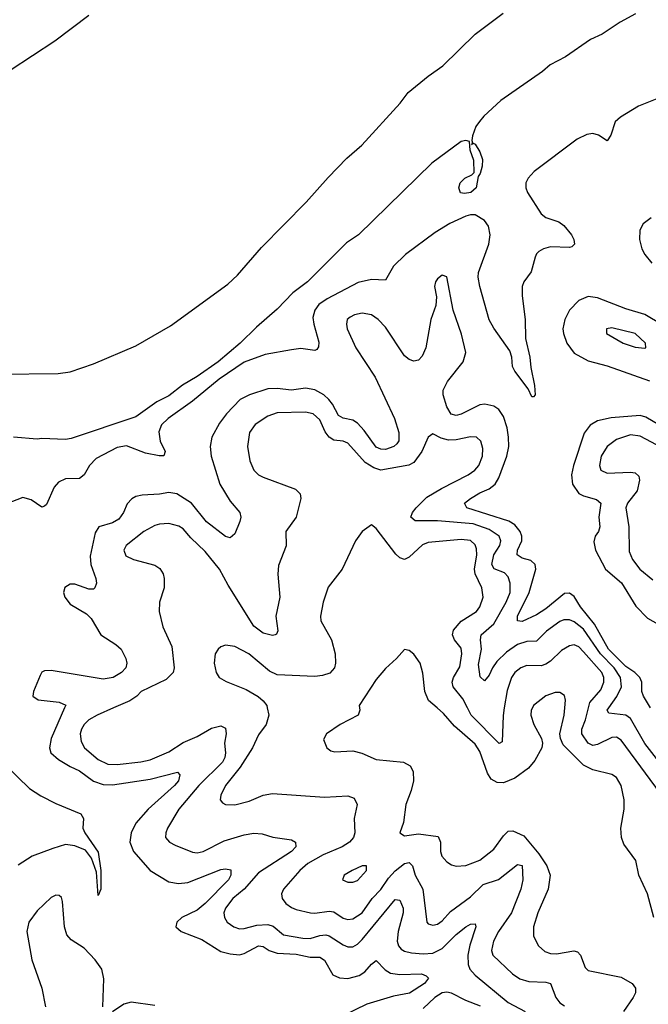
# Model space of a CAD drawing. Header units: inches. Extents: x 1843162 to 1959474, y 907081 to 1016326.
# Tile 649 of 656: x 1926736 to 1929405, y 1008741 to 1012924. Entities that reach past the tile are written whole.
import ezdxf

# ---------------------------------------------------------------- set-up
doc = ezdxf.new("R2010")
doc.units = ezdxf.units.IN
doc.header["$MEASUREMENT"] = 0
doc.layers.add('B9020', color=7, linetype='Continuous')
doc.layers.add('B9021', color=7, linetype='Continuous')

msp = doc.modelspace()

# ---------------------------------------------------------------- linework, layer by layer
at = {"layer": 'B9020', "color": 5}
for points, elevation in [([(1926926.7, 1010000), (1926869.5, 1009870), (1926862.1, 1009830), (1926868.7, 1009810), (1926900.9, 1009780.9), (1926950, 1009751.1), (1926990, 1009733.1), (1927050, 1009689.6), (1927090, 1009674.8), (1927130, 1009673.7), (1927290, 1009697.8), (1927406.6, 1009726.6), (1927416.5, 1009716.5), (1927410.1, 1009690), (1927393.9, 1009670), (1927281.8, 1009570), (1927229.6, 1009510), (1927209.1, 1009470), (1927204.5, 1009430), (1927219.3, 1009390), (1927290, 1009309.2), (1927370, 1009260.7), (1927410, 1009254.5), (1927450, 1009258.6), (1927590, 1009314), (1927610, 1009317.3), (1927632.5, 1009312.5), (1927633.1, 1009290), (1927622.1, 1009270), (1927523.4, 1009170), (1927490, 1009141.7), (1927424.7, 1009110), (1927403.2, 1009090), (1927399.6, 1009070), (1927422.3, 1009050), (1927510, 1009017), (1927590, 1008965.1), (1927630, 1008955), (1927670, 1008951.9), (1927690, 1008956.6), (1927750, 1008989.2), (1927770, 1008986.4), (1927795, 1008970), (1927830, 1008958.7), (1927910, 1008953.7), (1927970, 1008941.3), (1928010, 1008940.8), (1928030, 1008929.3), (1928066.3, 1008866.3), (1928093.9, 1008853.9), (1928130, 1008851.1), (1928177.1, 1008862.9), (1928201, 1008879), (1928230, 1008912.3), (1928250, 1008927.6), (1928287.3, 1008887.3), (1928310, 1008874), (1928350, 1008867.8), (1928442.8, 1008870), (1928462.6, 1008862.6), (1928472.5, 1008852.5), (1928455, 1008830), (1928391.3, 1008788.7), (1928323.8, 1008776.2), (1928210, 1008741.4), (1928108.3, 1008691.7)], 420), ([(1927134.5, 1010000), (1927065, 1009970), (1927030.2, 1009950), (1927010.2, 1009930), (1926998, 1009910), (1926993.4, 1009890), (1926997.5, 1009857.5), (1927011, 1009830), (1927070, 1009781.5), (1927110, 1009761.5), (1927150, 1009759.3), (1927250, 1009770.5), (1927290, 1009779.9), (1927370, 1009813.6), (1927430, 1009852.8), (1927490, 1009879.1), (1927550, 1009913.9), (1927590, 1009924.4), (1927610, 1009913.7), (1927612.4, 1009890), (1927606.3, 1009850), (1927610.6, 1009810), (1927607.6, 1009790), (1927597.7, 1009770), (1927496.2, 1009670), (1927412.3, 1009570), (1927363.9, 1009490), (1927356.1, 1009470), (1927354.9, 1009450), (1927372.2, 1009430), (1927396.8, 1009416.8), (1927470, 1009386.8), (1927490, 1009384.8), (1927514.7, 1009390), (1927604.5, 1009435.5), (1927690, 1009460.7), (1927730, 1009467.8), (1927765.5, 1009465.5), (1927811.4, 1009451.4), (1927890, 1009439.2), (1927906.7, 1009430), (1927908, 1009410), (1927890.2, 1009390), (1927750, 1009299.1), (1927689.2, 1009230.8), (1927641.7, 1009190), (1927609.5, 1009150), (1927603, 1009130), (1927605.4, 1009110), (1927617.6, 1009090), (1927645.7, 1009070), (1927670, 1009062.1), (1927690, 1009062.6), (1927742.8, 1009077.2), (1927790, 1009080.3), (1927812.8, 1009072.8), (1927856.8, 1009036.8), (1927937.9, 1009022.1), (1927970, 1009021), (1928010, 1009034), (1928035.9, 1009035.9), (1928050, 1009032), (1928110, 1008994), (1928130, 1008985.9), (1928150, 1008985.5), (1928170, 1008996.1), (1928190, 1009016.1), (1928330, 1009185.8), (1928350, 1009183.6), (1928364.3, 1009150), (1928364.8, 1009130), (1928343.8, 1009050), (1928339.1, 1009010), (1928344.1, 1008990), (1928355.7, 1008975.7), (1928370, 1008966.5), (1928399.1, 1008959.1), (1928450, 1008955.1), (1928490, 1008958.9), (1928530, 1008978.8), (1928590, 1009038.2), (1928630, 1009070.1), (1928650, 1009081.3), (1928670, 1009082.8), (1928672.6, 1009070), (1928647, 1008993), (1928638.5, 1008950), (1928639.9, 1008910), (1928647.5, 1008890), (1928670, 1008864.8), (1928810, 1008749.2), (1928883.1, 1008710)], 440), ([(1927787.2, 1010000), (1927793.8, 1009970), (1927783.2, 1009930), (1927750, 1009885.7), (1927724.8, 1009830), (1927672.2, 1009747.8), (1927610.1, 1009670), (1927590.2, 1009630), (1927587.9, 1009610), (1927596.9, 1009596.9), (1927610, 1009589.2), (1927650, 1009588.6), (1927710, 1009604.4), (1927770, 1009630.2), (1927810, 1009637.2), (1928030, 1009621), (1928130, 1009626.9), (1928156.3, 1009616.3), (1928168.9, 1009590), (1928156.5, 1009530), (1928159.8, 1009470), (1928153.4, 1009450), (1928136.8, 1009430), (1928105.5, 1009410), (1928024.2, 1009375.8), (1927960.1, 1009339.9), (1927925, 1009310), (1927856.1, 1009230), (1927847.8, 1009210), (1927850.3, 1009190), (1927866, 1009170), (1927890, 1009152.4), (1927910, 1009143.2), (1927971.3, 1009130), (1927990, 1009128.2), (1928050, 1009136.6), (1928070, 1009134.4), (1928110, 1009107.5), (1928130, 1009101.4), (1928150, 1009104.6), (1928190.5, 1009130), (1928232.7, 1009190), (1928270, 1009228.2), (1928302.8, 1009277.2), (1928330, 1009307.9), (1928370, 1009339.5), (1928390, 1009343.5), (1928403.5, 1009330), (1928415.1, 1009290), (1928447.2, 1009230), (1928464.7, 1009090), (1928470, 1009083.6), (1928490, 1009077.6), (1928510, 1009081.5), (1928530, 1009096.2), (1928565.3, 1009134.7), (1928650, 1009197.4), (1928704.5, 1009250), (1928768.5, 1009271.5), (1928850, 1009334.6), (1928870, 1009330.6), (1928873, 1009270), (1928864.4, 1009230), (1928824.2, 1009130), (1928769.1, 1009050), (1928747.9, 1009010), (1928739.4, 1008970), (1928745.6, 1008950), (1928829.3, 1008870), (1928860.3, 1008850), (1928897.7, 1008837.7), (1928970, 1008835.3), (1928990.1, 1008830.1), (1929012.6, 1008770), (1929030, 1008747.8), (1929050, 1008734.2)], 460), ([(1928179.2, 1010000), (1928180.5, 1009990), (1928174, 1009970), (1928097.3, 1009930), (1928038.8, 1009890), (1928026.4, 1009866.4), (1928041, 1009830), (1928057.3, 1009817.3), (1928073.7, 1009813.7), (1928150, 1009818.3), (1928188.2, 1009808.2), (1928250, 1009781.5), (1928366, 1009770), (1928394.5, 1009754.5), (1928407.1, 1009730), (1928408.4, 1009690), (1928398.9, 1009650), (1928375.9, 1009590), (1928366.5, 1009513.5), (1928350.5, 1009470), (1928370, 1009457), (1928430, 1009465.8), (1928513.3, 1009453.3), (1928523.2, 1009430), (1928522.9, 1009390), (1928529.2, 1009370), (1928550, 1009346), (1928570, 1009332.9), (1928590, 1009327.9), (1928630, 1009331.3), (1928690, 1009353.6), (1928750, 1009399.7), (1928790, 1009456.9), (1928810, 1009476.3), (1928830, 1009478), (1928877.3, 1009457.3), (1928941, 1009381), (1928973.7, 1009330), (1928988.4, 1009290), (1928979.5, 1009230), (1928935.5, 1009130), (1928917.5, 1009070), (1928918, 1009030), (1928939.6, 1008990), (1928966.1, 1008966.1), (1928990, 1008956.6), (1929015.2, 1008955.2), (1929088.5, 1008968.5), (1929104, 1008964), (1929117.5, 1008950), (1929137.1, 1008897.1), (1929150, 1008884.9), (1929290, 1008856.1), (1929336.5, 1008830), (1929351.2, 1008810), (1929350.2, 1008790), (1929340.6, 1008770), (1929299.3, 1008710)], 480), ([(1928913.2, 1010000), (1928908.2, 1009990), (1928906.2, 1009970), (1928918.5, 1009930), (1928951.5, 1009870), (1928955.5, 1009850), (1928953, 1009830), (1928923.9, 1009776.1), (1928896.3, 1009743.7), (1928838.6, 1009701.4), (1928790, 1009681.6), (1928763, 1009683), (1928737.6, 1009697.6), (1928722.3, 1009722.3), (1928690, 1009814.7), (1928670, 1009846), (1928582, 1009922), (1928535.8, 1009975.8), (1928508.1, 1010000)], 480), ([(1928793.8, 1010000), (1928788.6, 1009968.6), (1928784.4, 1009855.6), (1928771.6, 1009848.5), (1928652.8, 1009970), (1928637.6, 1010000)], 460), ([(1929429, 1009110), (1929401.8, 1009210), (1929365.2, 1009290), (1929351.7, 1009351.7), (1929302, 1009422), (1929290.9, 1009450), (1929288.3, 1009490), (1929302.9, 1009570), (1929303.2, 1009610), (1929290.5, 1009670.5), (1929270, 1009704), (1929250, 1009717.8), (1929170, 1009737.2), (1929130, 1009756.3), (1929043.8, 1009843.8), (1929032.3, 1009870), (1929029.8, 1009890), (1929048.1, 1009970), (1929050.4, 1010000)], 480), ([(1929476.5, 1009610), (1929290, 1009863.7), (1929270, 1009875.7), (1929250, 1009873.9), (1929190, 1009844.6), (1929170, 1009840.2), (1929150, 1009851.1), (1929123.4, 1009890), (1929122.3, 1009910), (1929138.1, 1009950), (1929151.4, 1010000)], 460), ([(1929490, 1009722.1), (1929390, 1009848.7), (1929330, 1009954.9), (1929309.9, 1009969.9), (1929237.4, 1009977.4), (1929229.9, 1009990), (1929237, 1010000)], 440), ([(1926676.4, 1009756.4), (1926777.4, 1009657.4), (1926826.3, 1009626.3), (1926890, 1009594), (1926995.8, 1009550), (1927007.2, 1009530), (1927004.5, 1009490), (1927013.2, 1009470), (1927070, 1009388), (1927080.9, 1009310), (1927080.5, 1009230), (1927070, 1009204), (1927062.9, 1009302.9), (1927041.5, 1009361.5), (1927015.3, 1009395.3), (1926970, 1009414.6), (1926930, 1009419.3), (1926876.7, 1009403.3), (1926789.2, 1009370.8), (1926730, 1009332.7)], 380), ([(1927089.9, 1008730.1), (1927093.9, 1008850), (1927085.1, 1008890), (1927057, 1008930), (1927010, 1008979.2), (1926954.9, 1009014.9), (1926935.7, 1009035.7), (1926926, 1009070), (1926918.3, 1009178.3), (1926914.2, 1009194.2), (1926903.5, 1009203.5), (1926890, 1009205.3), (1926870, 1009194.5), (1926810, 1009138.5), (1926775.7, 1009090), (1926765.9, 1009050), (1926788.2, 1008930), (1926830.1, 1008810.1), (1926845.1, 1008730)], 420), ([(1928692.7, 1008732.7), (1928630, 1008757.5), (1928570, 1008788.4), (1928550, 1008792.6), (1928530, 1008790.3), (1928498.3, 1008770), (1928450, 1008723.6)], 440), ([(1927310, 1008736.4), (1927210, 1008749.5), (1927177.7, 1008742.3), (1927130, 1008708.6)], 420)]:
    msp.add_lwpolyline(points, dxfattribs=dict(at, elevation=elevation))
at = {"layer": 'B9020', "color": 5, "elevation": 480}
msp.add_lwpolyline([(1928190, 1009329.3), (1928147.7, 1009310), (1928114, 1009290), (1928107.3, 1009270), (1928130, 1009260.4), (1928150, 1009260.3), (1928170, 1009267.7), (1928209.3, 1009310), (1928208.7, 1009328.7)], close=True, dxfattribs=at)
at = {"layer": 'B9021', "color": 5}
for points, elevation in [([(1926650, 1011418.6), (1926899.7, 1011420.3), (1926950, 1011427.6), (1927050, 1011461.9), (1927230, 1011537.8), (1927376.2, 1011623.8), (1927619.7, 1011800.3), (1927660.9, 1011839.1), (1927763.4, 1011956.6), (1927951.9, 1012148.1), (1928046.3, 1012253.7), (1928125, 1012335), (1928188.4, 1012390), (1928351.2, 1012568.8), (1928385.5, 1012614.5), (1928470, 1012684.5), (1928532.6, 1012727.4), (1928670, 1012862.7), (1928788.6, 1012951.4)], 360), ([(1929351.5, 1012948.5), (1929286.4, 1012913.6), (1929210, 1012862.2), (1929160.4, 1012839.6), (1929053.4, 1012766.6), (1928988.6, 1012731.4), (1928956.2, 1012703.8), (1928779.2, 1012580.8), (1928706.2, 1012513.8), (1928688.1, 1012491.9), (1928673.5, 1012470), (1928659.2, 1012430), (1928655.5, 1012410), (1928658.8, 1012401.2), (1928654, 1012394), (1928661.2, 1012398.8), (1928670, 1012395.5), (1928690, 1012362), (1928700.7, 1012330), (1928699.2, 1012300.8), (1928691.6, 1012270), (1928682.3, 1012257.7), (1928673.7, 1012210), (1928651.3, 1012190), (1928624.7, 1012184.7), (1928607.7, 1012187.7), (1928600.3, 1012210), (1928607, 1012230), (1928625.8, 1012250), (1928655.7, 1012264.3), (1928665.3, 1012274.7), (1928665, 1012325), (1928648.9, 1012370), (1928645.8, 1012405.8), (1928631, 1012411), (1928610, 1012406.5), (1928485.8, 1012314.2), (1928174.3, 1012010), (1928124.5, 1011975.5), (1927958.8, 1011810), (1927896.1, 1011763.9), (1927830, 1011693.6), (1927742.1, 1011617.9), (1927673, 1011550), (1927578.3, 1011470), (1927490, 1011408.3), (1927428.1, 1011371.9), (1927370, 1011326.1), (1927318.9, 1011301.1), (1927230, 1011236.1), (1926955.4, 1011144.6), (1926930, 1011141), (1926830, 1011144.9), (1926810, 1011142), (1926710, 1011151)], 360), ([(1926695.6, 1012710), (1926886, 1012834), (1927030, 1012942.7)], 380), ([(1929448.2, 1012590), (1929363.4, 1012556.6), (1929286.9, 1012510), (1929264.5, 1012490), (1929246.7, 1012433.3), (1929230.2, 1012409.8), (1929193.6, 1012433.6), (1929170, 1012439.6), (1929144.4, 1012435.6), (1929103.2, 1012416.8), (1928921.2, 1012278.8), (1928894.5, 1012250), (1928885.8, 1012230), (1928885.9, 1012210), (1928892.5, 1012190), (1928950, 1012099), (1928970, 1012083.9), (1929024.7, 1012064.7), (1929046.3, 1012050), (1929079.5, 1012010), (1929089.3, 1011990), (1929091.9, 1011970), (1929081.2, 1011958.8), (1929070, 1011956.2), (1928990, 1011958.6), (1928959.6, 1011950), (1928940.9, 1011939.1), (1928930.5, 1011929.5), (1928924.5, 1011915.5), (1928907.4, 1011852.6), (1928876.3, 1011810), (1928869.6, 1011790.4), (1928869.2, 1011750), (1928881.7, 1011650), (1928883.4, 1011570), (1928902.9, 1011490), (1928906.4, 1011446.4), (1928922.4, 1011370), (1928924.9, 1011330), (1928918, 1011322), (1928910, 1011321.3), (1928895.4, 1011355.4), (1928838.3, 1011430), (1928828.5, 1011450), (1928825.4, 1011490), (1928817, 1011517), (1928750, 1011612.7), (1928730, 1011649.1), (1928690, 1011790), (1928682.8, 1011830), (1928684.5, 1011850), (1928728.5, 1011970), (1928733.7, 1012010), (1928727.1, 1012047.1), (1928709.9, 1012070), (1928670, 1012094.2), (1928650, 1012094.8), (1928630, 1012088.7), (1928562.6, 1012057.4), (1928499.8, 1012020.2), (1928374.2, 1011925.8), (1928323.6, 1011876.4), (1928290, 1011816.8), (1928230, 1011819.5), (1928173.3, 1011806.7), (1928042.1, 1011737.9), (1928006.8, 1011713.2), (1927988.7, 1011690), (1927981.4, 1011658.6), (1927984.6, 1011630), (1928006.1, 1011553.9), (1928005.5, 1011534.5), (1927998, 1011522), (1927990, 1011517.8), (1927930, 1011526.8), (1927890, 1011520.8), (1927779.1, 1011500.9), (1927690, 1011468.8), (1927582.7, 1011397.3), (1927470, 1011303.4), (1927367.1, 1011230), (1927337.9, 1011202.1), (1927327.2, 1011172.8), (1927332.7, 1011132.7), (1927353.5, 1011090), (1927348.6, 1011071.4), (1927329.1, 1011070.9), (1927270, 1011081.7), (1927190, 1011113.5), (1927150, 1011106.6), (1927060.2, 1011059.8), (1927032.2, 1011030), (1927010, 1010990.9), (1926990, 1010975.2), (1926930, 1010972.8), (1926901.2, 1010958.8), (1926882.4, 1010937.6), (1926850, 1010864.2), (1926842.2, 1010857.8), (1926830, 1010852.9), (1926784.8, 1010884.8), (1926750, 1010894.1), (1926610, 1010839.9)], 380), ([(1929417.6, 1012082.4), (1929383.6, 1012056.4), (1929369.2, 1012030), (1929367.8, 1011990), (1929378.1, 1011950), (1929390, 1011926), (1929419.8, 1011890)], 420), ([(1929415.1, 1010000), (1929385.4, 1010050), (1929378, 1010070), (1929377.1, 1010110), (1929368.8, 1010130), (1929348.2, 1010150), (1929310, 1010175.7), (1929236.2, 1010250), (1929176.1, 1010356.1), (1929117.8, 1010430), (1929090, 1010473.8), (1929070, 1010487), (1929050, 1010485.8), (1928970, 1010420.9), (1928930, 1010395.6), (1928870, 1010366.6), (1928849.4, 1010369.4), (1928849.9, 1010390), (1928898.8, 1010490), (1928927.3, 1010590), (1928925.2, 1010610), (1928906.9, 1010626.9), (1928870, 1010636.6), (1928848, 1010650), (1928850.4, 1010670), (1928868.4, 1010710), (1928868.4, 1010730), (1928860.9, 1010750), (1928838.6, 1010778.6), (1928813.2, 1010793.2), (1928634.7, 1010850), (1928625.4, 1010870), (1928649.7, 1010890), (1928690, 1010914.1), (1928730, 1010930.7), (1928755.3, 1010950), (1928770, 1010977.6), (1928804.6, 1011070), (1928812.5, 1011110), (1928811.3, 1011150), (1928805.4, 1011190), (1928790, 1011238.2), (1928770, 1011267.4), (1928750, 1011281.9), (1928710.8, 1011290.8), (1928690, 1011287.9), (1928610, 1011248.5), (1928590, 1011242.9), (1928568.5, 1011248.5), (1928550, 1011279.8), (1928534.7, 1011330), (1928534.9, 1011350), (1928553.2, 1011386.8), (1928618.7, 1011470), (1928630.4, 1011510), (1928612, 1011588), (1928576.1, 1011690), (1928550, 1011831.5), (1928530, 1011838.5), (1928510, 1011823.5), (1928502, 1011810), (1928497.8, 1011790), (1928506.3, 1011746.3), (1928503.6, 1011710), (1928482.5, 1011650), (1928460.5, 1011530), (1928445.1, 1011494.9), (1928430, 1011477.9), (1928410, 1011473.3), (1928390, 1011480.1), (1928370, 1011496.4), (1928290, 1011616.9), (1928257.7, 1011650), (1928230, 1011670.4), (1928190, 1011677), (1928158, 1011670), (1928139.5, 1011660.5), (1928126.8, 1011650), (1928123.6, 1011630), (1928127.3, 1011610), (1928163.4, 1011530), (1928245.1, 1011405.1), (1928328, 1011230), (1928346.6, 1011170), (1928345.6, 1011134.4), (1928338.1, 1011121.9), (1928324.6, 1011110), (1928290, 1011098.6), (1928270, 1011099.6), (1928250, 1011108.1), (1928198.6, 1011178.6), (1928170, 1011209.4), (1928150, 1011222), (1928110, 1011231), (1928090, 1011242.6), (1928064.7, 1011290), (1928049, 1011310), (1928027.5, 1011330), (1927990, 1011352), (1927950, 1011358.1), (1927890, 1011349.9), (1927830, 1011357.5), (1927790, 1011355.1), (1927711.4, 1011330), (1927671.8, 1011310), (1927614.1, 1011250), (1927584.3, 1011210), (1927551.9, 1011150), (1927544.3, 1011110), (1927549.6, 1011070), (1927585.4, 1010950), (1927630, 1010878.3), (1927671.6, 1010830), (1927675.8, 1010810), (1927671.6, 1010791.5), (1927650, 1010739.3), (1927630, 1010722.4), (1927610, 1010727.7), (1927529, 1010790), (1927465.4, 1010870), (1927404, 1010910), (1927370, 1010915.2), (1927330, 1010908), (1927255.6, 1010904.4), (1927230, 1010898.4), (1927211.7, 1010888.3), (1927193.1, 1010866.9), (1927177.5, 1010830), (1927157.5, 1010802.5), (1927130, 1010786.8), (1927071.7, 1010770), (1927056, 1010744), (1927034.9, 1010645.1), (1927038.6, 1010610), (1927059.4, 1010550), (1927062.2, 1010530), (1927055.3, 1010510), (1927050, 1010505.1), (1927030, 1010504.2), (1926970, 1010525.2), (1926950, 1010526), (1926927.6, 1010512.4), (1926922.3, 1010490), (1926927.8, 1010470), (1926950, 1010440.7), (1927019.4, 1010399.4), (1927039.6, 1010379.6), (1927081.3, 1010310), (1927144.4, 1010270), (1927166.7, 1010250), (1927187.4, 1010210), (1927191.6, 1010190), (1927187, 1010170), (1927168.5, 1010150), (1927133.7, 1010130), (1927090, 1010122.3), (1926870, 1010159.8), (1926842.2, 1010157.8), (1926830, 1010151.6), (1926822.5, 1010137.5), (1926795, 1010070), (1926791.4, 1010050), (1926814.5, 1010034.5), (1926903.9, 1010023.9), (1926932, 1010012), (1926926.7, 1010000)], 420), ([(1929530, 1011588.4), (1929390, 1011671.3), (1929310, 1011696), (1929190, 1011742.6), (1929150, 1011748.1), (1929110, 1011731.3), (1929070.9, 1011690), (1929050.7, 1011650), (1929042.6, 1011610), (1929044.5, 1011590), (1929059.3, 1011550), (1929090, 1011507.5), (1929150, 1011475.2), (1929230, 1011453.7), (1929410.1, 1011390.1)], 420), ([(1929237, 1010000), (1929271.6, 1010048.4), (1929291.8, 1010090), (1929287.4, 1010130), (1929259.8, 1010170), (1929202.9, 1010230), (1929130, 1010334.3), (1929090, 1010366), (1929070, 1010374.5), (1929045.9, 1010374.1), (1929030, 1010367.5), (1928973.3, 1010326.7), (1928930, 1010283.8), (1928890, 1010282.4), (1928850, 1010269.1), (1928802.8, 1010237.2), (1928762.8, 1010197.2), (1928743.6, 1010170), (1928730, 1010139.1), (1928710, 1010115.4), (1928691.5, 1010131.5), (1928684.6, 1010184.6), (1928696.9, 1010250), (1928692.6, 1010290), (1928695.8, 1010310), (1928750, 1010357.6), (1928802, 1010450), (1928818.5, 1010490), (1928818.9, 1010530), (1928810, 1010557.6), (1928794, 1010574), (1928751.1, 1010591.1), (1928740.8, 1010610), (1928749.9, 1010650), (1928774.2, 1010690), (1928779.1, 1010710), (1928771.7, 1010730), (1928730, 1010758.4), (1928661.7, 1010781.7), (1928510, 1010795.1), (1928415, 1010795), (1928396.8, 1010810), (1928404.3, 1010830), (1928420.2, 1010850), (1928464.7, 1010895.3), (1928527.4, 1010932.6), (1928640.3, 1010990), (1928668.2, 1011010), (1928686.2, 1011030), (1928701.9, 1011070), (1928702.3, 1011102.3), (1928693.6, 1011133.6), (1928675.1, 1011150), (1928650, 1011152.2), (1928590, 1011138.8), (1928557.3, 1011137.3), (1928525.7, 1011145.7), (1928490, 1011165.1), (1928470, 1011149.6), (1928444.2, 1011090), (1928410, 1011042.3), (1928388.9, 1011031.1), (1928270, 1011009.9), (1928239.6, 1011019.6), (1928202.9, 1011042.9), (1928130, 1011125.2), (1928110, 1011133.1), (1928070, 1011138), (1928050, 1011149.9), (1928032.9, 1011172.9), (1928010, 1011224.5), (1927982.4, 1011250), (1927950, 1011256.7), (1927830, 1011253.1), (1927790, 1011239), (1927735.7, 1011204.3), (1927712.2, 1011170), (1927702.9, 1011110), (1927714, 1011050), (1927730.1, 1011010.1), (1927750.8, 1010990.8), (1927770, 1010980.9), (1927906.7, 1010930), (1927927.6, 1010910), (1927930.2, 1010890.2), (1927910.2, 1010809.8), (1927866, 1010750), (1927868, 1010688), (1927834.5, 1010605.5), (1927831.6, 1010568.4), (1927840.1, 1010470), (1927823.7, 1010390), (1927832.1, 1010327.9), (1927827, 1010313), (1927821, 1010310), (1927810, 1010308), (1927770, 1010318.2), (1927730, 1010348), (1927621, 1010521), (1927583.9, 1010590), (1927524.2, 1010664.2), (1927462.5, 1010722.4), (1927430, 1010760.7), (1927412.6, 1010772.6), (1927370, 1010783.4), (1927330, 1010781.3), (1927310, 1010775.6), (1927263.2, 1010750), (1927188.9, 1010690), (1927178, 1010670), (1927186.8, 1010646.8), (1927219.1, 1010630), (1927310, 1010606.3), (1927331.7, 1010591.7), (1927344.9, 1010570), (1927350.2, 1010550), (1927350.2, 1010510), (1927330.3, 1010450), (1927328.1, 1010410), (1927344.6, 1010344.6), (1927381.7, 1010261.7), (1927391.7, 1010170), (1927388.5, 1010150), (1927358.5, 1010121.5), (1927252, 1010070), (1927234, 1010050), (1927204, 1010030), (1927134.5, 1010000)], 440), ([(1929450, 1011203.4), (1929395.4, 1011235.4), (1929370, 1011242.5), (1929247.5, 1011232.5), (1929190, 1011220.1), (1929159, 1011201), (1929132.9, 1011167.1), (1929087.5, 1011030), (1929079.6, 1010990), (1929083.9, 1010950), (1929110, 1010911.5), (1929130, 1010900.4), (1929185.6, 1010885.6), (1929204, 1010870), (1929194.5, 1010810), (1929199, 1010770), (1929193.7, 1010750), (1929179.3, 1010730), (1929173.8, 1010706.2), (1929181.6, 1010670), (1929223, 1010590), (1929291.7, 1010531.7), (1929352.1, 1010432.1), (1929401.8, 1010381.8), (1929492.8, 1010330)], 420), ([(1929464.4, 1011104.4), (1929370, 1011154.6), (1929330, 1011160.2), (1929270, 1011140.7), (1929230.2, 1011110), (1929204.8, 1011070), (1929197.5, 1011030), (1929203.2, 1011010), (1929230, 1010997.3), (1929330, 1011002.1), (1929350, 1010998.7), (1929365, 1010985), (1929368.1, 1010968.1), (1929357.7, 1010922.3), (1929317.1, 1010870), (1929310.2, 1010850), (1929323.2, 1010770), (1929324, 1010664), (1929338.7, 1010630), (1929369.4, 1010590), (1929424.2, 1010544.2)], 440), ([(1928637.6, 1010000), (1928618.2, 1010038.2), (1928576.1, 1010090), (1928572.2, 1010110), (1928578.4, 1010130), (1928604.8, 1010175.2), (1928613.9, 1010230), (1928610, 1010254.2), (1928583, 1010290), (1928574.1, 1010310), (1928577.6, 1010330), (1928610, 1010369.1), (1928675.7, 1010410), (1928690.6, 1010430), (1928704.1, 1010470), (1928698.9, 1010510), (1928670.3, 1010570.3), (1928667.7, 1010590), (1928677.1, 1010650), (1928676, 1010676), (1928670, 1010692.8), (1928650, 1010711), (1928610, 1010715.8), (1928470, 1010702.3), (1928446.6, 1010693.4), (1928390, 1010640.3), (1928370, 1010630.8), (1928350, 1010637.6), (1928333.7, 1010653.7), (1928250, 1010762.7), (1928230, 1010777.2), (1928190, 1010749.4), (1928162, 1010710), (1928105.7, 1010590), (1928046.4, 1010513.6), (1928025.2, 1010450), (1928013.8, 1010390), (1928015.3, 1010370), (1928059.7, 1010290), (1928075.8, 1010230), (1928077.2, 1010190), (1928073.2, 1010170), (1928052.9, 1010147.1), (1928022.5, 1010137.5), (1927990, 1010133.9), (1927830, 1010140.3), (1927796.6, 1010156.6), (1927708.6, 1010230), (1927650, 1010261.2), (1927610, 1010267.2), (1927590, 1010259.7), (1927578.7, 1010250), (1927566, 1010230), (1927562.2, 1010190), (1927570.2, 1010150), (1927583.6, 1010130), (1927612.3, 1010112.3), (1927697.8, 1010077.8), (1927748.4, 1010048.4), (1927770.3, 1010030), (1927785, 1010010), (1927787.2, 1010000)], 460), ([(1929151.4, 1010000), (1929157.4, 1010022.6), (1929203.2, 1010076.8), (1929217.1, 1010110), (1929215.8, 1010130), (1929207.5, 1010150), (1929130, 1010238.4), (1929110, 1010259.6), (1929090, 1010268), (1929070, 1010264.1), (1929036.5, 1010243.5), (1928990, 1010198.9), (1928970, 1010185.4), (1928950, 1010179.4), (1928890, 1010179.9), (1928864, 1010170), (1928838.2, 1010150), (1928824.1, 1010130), (1928806, 1010074), (1928793.8, 1010000)], 460), ([(1928508.1, 1010000), (1928471.8, 1010031.8), (1928455.9, 1010070), (1928447.3, 1010147.3), (1928436.2, 1010190), (1928410, 1010229), (1928390, 1010244), (1928370, 1010248.7), (1928336.3, 1010210), (1928290, 1010168), (1928250, 1010120.5), (1928178, 1010010), (1928179.2, 1010000)], 480), ([(1929050.4, 1010000), (1929053, 1010033), (1929050, 1010052.7), (1929030, 1010066.3), (1929010, 1010066), (1928970, 1010050.9), (1928918.3, 1010010), (1928913.2, 1010000)], 480)]:
    msp.add_lwpolyline(points, dxfattribs=dict(at, elevation=elevation))
at = {"layer": 'B9021', "color": 5, "elevation": 440}
msp.add_lwpolyline([(1929250, 1011615.4), (1929227.3, 1011610), (1929228, 1011590), (1929298, 1011550), (1929350, 1011532), (1929390, 1011528.8), (1929395.3, 1011530), (1929394, 1011550), (1929349.5, 1011590)], close=True, dxfattribs=at)

doc.saveas('drawing.dxf')
